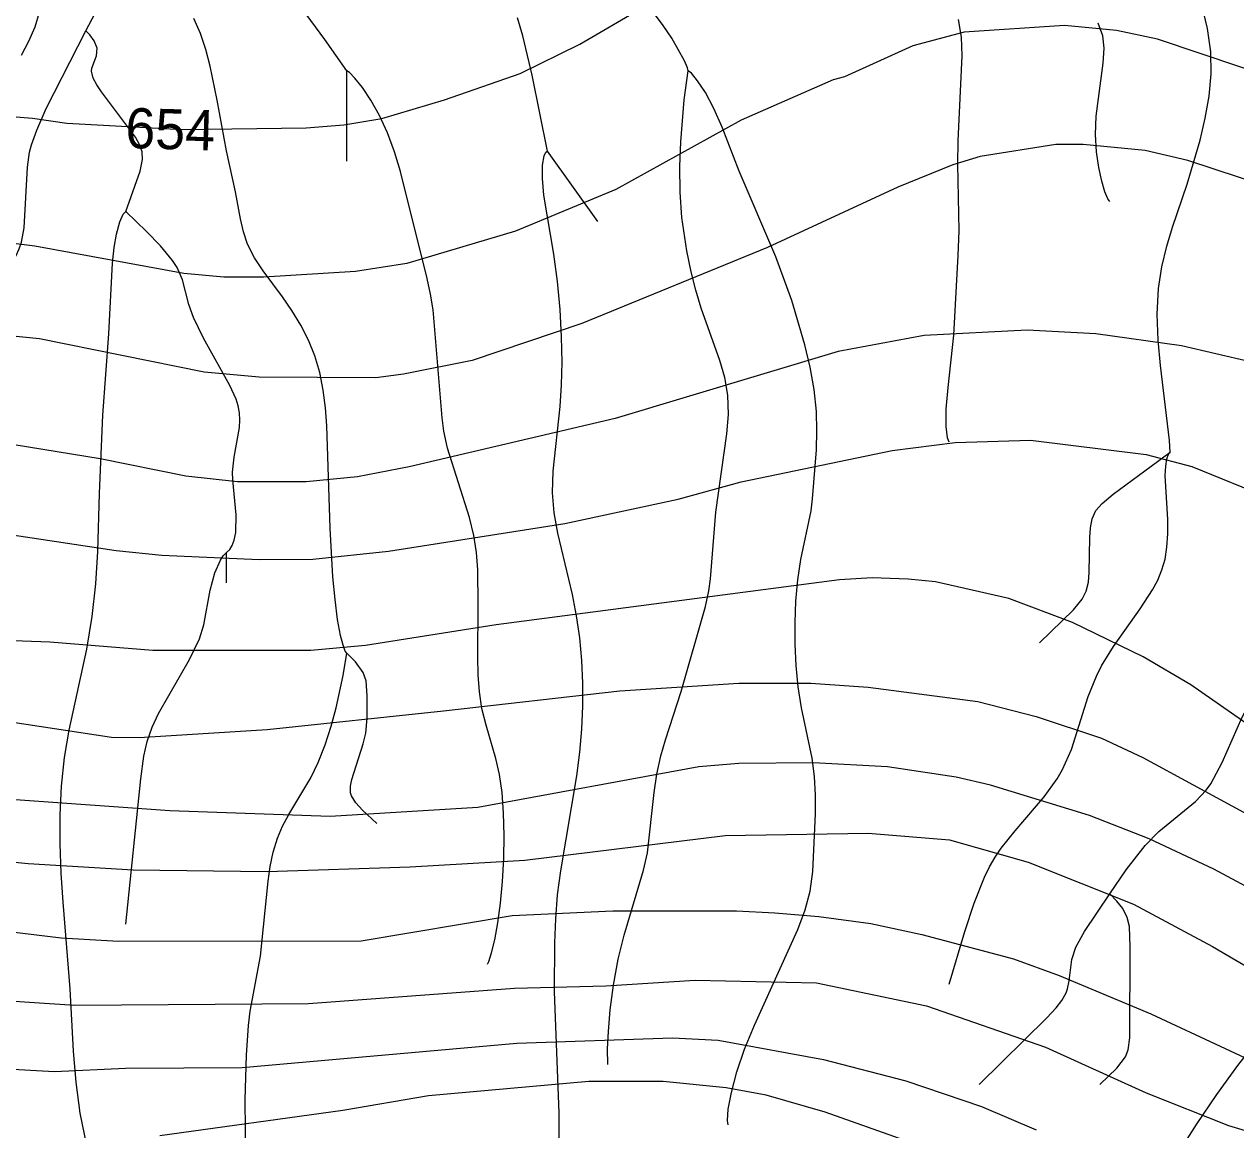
# Model space of a CAD drawing. Extents: x -709584 to -702006, y -1161789 to -1157496.
# Drawn here: x -706462.3 to -706160.6, y -1161250.8 to -1160975.4 of the extents above; entities that cross this region are included whole.
import ezdxf

# ---------------------------------------------------------------- set-up
doc = ezdxf.new("R2010")
doc.units = 0
for name, color, linetype in [('120_vrstevnice hlavní', 7, 'Continuous'), ('121_vrstevnice hlavní_popis', 7, 'Continuous'), ('122_vrstevnice základní', 7, 'Continuous'), ('411_akumulovaný odtok', 7, 'Continuous')]:
    doc.layers.add(name, color=color, linetype=linetype)

msp = doc.modelspace()

# ---------------------------------------------------------------- linework, layer by layer
at = {"layer": '120_vrstevnice hlavní'}
for points in [[(-706157, -1161059.45), (-706174.1, -1161055.46), (-706195.47, -1161052.46), (-706212.57, -1161051.61), (-706238.22, -1161052.89), (-706259.6, -1161056.88), (-706315.17, -1161073.55), (-706366.47, -1161085.66), (-706379.29, -1161088.09), (-706392.12, -1161089.37), (-706409.21, -1161089.37), (-706422.04, -1161087.94), (-706443.41, -1161083.67), (-706464.79, -1161080.11)], [(-706487.59, -1161181.85), (-706461.37, -1161184.41), (-706435.15, -1161185.98), (-706401.81, -1161186.41), (-706366.18, -1161185.27), (-706337.68, -1161183.56), (-706287.81, -1161177.43), (-706252.19, -1161176.86), (-706231.95, -1161178.57), (-706212.29, -1161184.13), (-706186.07, -1161194.53), (-706166.4, -1161205.07), (-706140.19, -1161220.46), (-706127.08, -1161226.88), (-706120.52, -1161229.3), (-706107.41, -1161232.43), (-706068.08, -1161236.42), (-706048.42, -1161240.41), (-706028.76, -1161247.11), (-706015.65, -1161253.81)]]:
    msp.add_lwpolyline(points, dxfattribs=at)
at = {"layer": '122_vrstevnice základní'}
for points in [[(-706471.63, -1160997.89), (-706460.23, -1160998.74), (-706451.68, -1161000.03), (-706422.89, -1161001.59), (-706392.12, -1161001.17), (-706382.71, -1161000.45), (-706373.31, -1160998.89), (-706357.63, -1160994.18), (-706338.82, -1160987.63), (-706324, -1160980.36), (-706308.61, -1160971.38), (-706297.78, -1160964.12), (-706272.07, -1160951.4), (-706258.49, -1160945.26), (-706243.32, -1160940.77), (-706235.09, -1160938.47), (-706224.83, -1160936.61), (-706211.15, -1160935.48), (-706198.89, -1160936.04), (-706187.64, -1160937.76), (-706174.67, -1160940.89), (-706163.27, -1160944.59), (-706145.03, -1160951.72)], [(-706148.73, -1160989.62), (-706180.08, -1160979.08), (-706190.34, -1160976.94), (-706203.31, -1160975.66), (-706228.25, -1160977.37), (-706241.07, -1160980.79), (-706258.03, -1160988.48), (-706260.88, -1160989.2), (-706283.82, -1160999.31), (-706315.03, -1161016.55), (-706339.96, -1161026.96), (-706367.04, -1161034.94), (-706379.86, -1161036.93), (-706402.66, -1161038.36), (-706412.64, -1161038.36), (-706422.61, -1161037.5), (-706459.66, -1161030.66), (-706488.16, -1161027.1)], [(-706146.6, -1161017.84), (-706172.53, -1161009.29), (-706183.22, -1161006.86), (-706198.61, -1161005.3), (-706205.45, -1161005.3), (-706224.26, -1161008.29), (-706231.1, -1161010.43), (-706244.78, -1161015.98), (-706277.27, -1161030.95), (-706323.43, -1161049.9), (-706350.79, -1161059.16), (-706367.89, -1161062.58), (-706374.73, -1161063.44), (-706403.8, -1161063.29), (-706417.48, -1161062.01), (-706458.52, -1161053.75), (-706485.88, -1161051.04)], [(-706490.72, -1161098.77), (-706439.42, -1161106.47), (-706428.02, -1161107.61), (-706403.83, -1161108.69), (-706390.41, -1161108.61), (-706371.6, -1161106.61), (-706327.71, -1161099.77), (-706299.49, -1161093.64), (-706283.82, -1161089.37), (-706246.2, -1161081.53), (-706230.53, -1161079.54), (-706211.72, -1161078.97), (-706182.93, -1161082.53), (-706171.53, -1161085.52), (-706151.58, -1161093.64)], [(-706151.58, -1161154.06), (-706171.82, -1161139.95), (-706183.65, -1161132.97), (-706201.32, -1161124.42), (-706217.13, -1161118.44), (-706235.37, -1161114.3), (-706242.21, -1161113.59), (-706251.13, -1161113.27), (-706259.31, -1161113.74), (-706344.81, -1161124.99), (-706377.3, -1161130.12), (-706390.98, -1161131.41), (-706430.3, -1161131.41), (-706455.95, -1161129.27), (-706483.31, -1161128.27)], [(-706466.21, -1161149.07), (-706440.56, -1161152.92), (-706433.72, -1161153.06), (-706401.81, -1161151.07), (-706357.92, -1161146.37), (-706314.03, -1161141.38), (-706284.39, -1161139.53), (-706266.44, -1161139.53), (-706252.19, -1161140.52), (-706224.83, -1161144.09), (-706210.3, -1161147.79), (-706194.05, -1161153.21), (-706183.79, -1161158.05), (-706146.17, -1161178.43), (-706120.52, -1161188.26), (-706110.26, -1161191.4), (-706004.25, -1161216.05), (-705985.44, -1161222.17), (-705973.47, -1161228.02), (-705962.5, -1161236), (-705953.09, -1161244.4), (-705932.57, -1161267.63)], [(-705978.03, -1161252.95), (-705985.86, -1161247.25), (-706001.97, -1161237.99), (-706010.8, -1161234.28), (-706056.4, -1161222.74), (-706103.42, -1161213.05), (-706126.22, -1161206.21), (-706137.62, -1161201.08), (-706166.12, -1161185.84), (-706182.22, -1161178.29), (-706197.04, -1161172.44), (-706221.69, -1161164.89), (-706230.24, -1161162.9), (-706247.34, -1161160.33), (-706265.87, -1161159.33), (-706284.39, -1161159.48), (-706294.36, -1161160.33), (-706349.33, -1161170.45), (-706386.13, -1161172.73), (-706426.03, -1161171.3), (-706464.5, -1161168.6)], [(-706487.3, -1161198.8), (-706453.1, -1161202.94), (-706438.85, -1161203.79), (-706378.44, -1161203.65), (-706340.82, -1161197.38), (-706315.74, -1161196.24), (-706284.96, -1161196.24), (-706275.42, -1161196.68), (-706264.44, -1161197.67), (-706251.52, -1161199.36), (-706238.79, -1161202.08), (-706215.99, -1161208.21), (-706204.59, -1161212.34), (-706181.79, -1161221.89), (-706144.75, -1161239.13), (-706130.5, -1161244.12), (-706113.4, -1161248.11), (-706087.75, -1161252.1)], [(-706486.16, -1161217.33), (-706449.68, -1161219.75), (-706391.55, -1161219.32), (-706340.25, -1161215.48), (-706317.45, -1161214.91), (-706295.22, -1161213.48), (-706265.01, -1161214.19), (-706237.65, -1161219.89), (-706208.01, -1161230.15), (-706182.93, -1161241.55), (-706162.42, -1161249.68), (-706141.9, -1161255.8), (-706112.26, -1161263.35), (-706066.05, -1161276.75), (-706047.56, -1161283.45), (-706037.59, -1161289.57), (-706023.62, -1161299.41), (-706013.65, -1161307.53), (-706005.39, -1161315.94), (-705996.41, -1161327.33), (-705980.59, -1161352.41), (-705964.06, -1161384.33)], [(-706481.6, -1161234.71), (-706454.81, -1161236.28), (-706437.14, -1161235.43), (-706408.08, -1161235.28), (-706339.68, -1161229.16), (-706300.92, -1161227.87), (-706289.52, -1161228.44), (-706263.3, -1161233.29), (-706242.78, -1161238.56), (-706223.97, -1161244.97), (-706210.29, -1161250.81)], [(-706232.66, -1161257.08), (-706262.87, -1161246.4), (-706277.55, -1161242.12), (-706287.53, -1161240.27), (-706303.2, -1161238.7), (-706321.72, -1161238.7), (-706361.62, -1161242.27), (-706383, -1161245.97), (-706428.59, -1161252.24)]]:
    msp.add_lwpolyline(points, dxfattribs=at)
at = {"layer": '411_akumulovaný odtok'}
for p, q in [((-706381.99, -1161009.5), (-706381.99, -1160987)), ((-706319.49, -1161024.5), (-706331.99, -1161007)), ((-706411.99, -1161114.5), (-706411.99, -1161107))]:
    msp.add_line(p, q, dxfattribs=at)
for points in [[(-706381.99, -1160987), (-706387.43, -1160979.19), (-706393.27, -1160971.26), (-706393.74, -1160970.29), (-706394.01, -1160969.11), (-706394.23, -1160964.01), (-706394.54, -1160962.84), (-706395.09, -1160961.85), (-706395.85, -1160961.01), (-706396.78, -1160960.33), (-706397.86, -1160959.87), (-706399.12, -1160959.62), (-706404.77, -1160959.46), (-706406.17, -1160959.17), (-706407.7, -1160958.51), (-706409.17, -1160957.56), (-706411.98, -1160955.07), (-706414.69, -1160952.11), (-706418.65, -1160947.26), (-706441.99, -1160917)], [(-706462.98, -1160983.06), (-706461.14, -1160979.61), (-706459.62, -1160976.04), (-706458.52, -1160972.41), (-706457.75, -1160968.68), (-706457.24, -1160964.86), (-706456.78, -1160957.1), (-706456.92, -1160949.3), (-706457.7, -1160941.61), (-706458.42, -1160937.82), (-706459.39, -1160934.11), (-706462.93, -1160921.89)], [(-706446.99, -1160977), (-706444.68, -1160972.63), (-706443.6, -1160970.21), (-706442.86, -1160967.92), (-706442.71, -1160965.94), (-706442.97, -1160963.91), (-706443.69, -1160960.83), (-706449.69, -1160940.23), (-706450.92, -1160935.11), (-706450.83, -1160932.79), (-706450.5, -1160931.6), (-706450, -1160930.55), (-706448.71, -1160928.73), (-706446.99, -1160927)], [(-706296.99, -1160987), (-706297.12, -1160986.27), (-706297.87, -1160984.53), (-706301.05, -1160978.86), (-706303.2, -1160975.69), (-706310.92, -1160965.2)], [(-706176.99, -1161082), (-706177.16, -1161079.09), (-706179.38, -1161060.42), (-706179.94, -1161054.11), (-706180.17, -1161047.63), (-706179.85, -1161041.21), (-706179.03, -1161035.8), (-706177.8, -1161030.69), (-706176.36, -1161025.96), (-706172.72, -1161015.21), (-706169.52, -1161004.29), (-706168.24, -1160998.78), (-706167.28, -1160993.27), (-706166.76, -1160987.76), (-706166.82, -1160982.27), (-706167.64, -1160976.41), (-706169.09, -1160970.57)], [(-706381.99, -1161132), (-706382.38, -1161131.53), (-706382.93, -1161130.04), (-706383.56, -1161127.66), (-706384.3, -1161123.62), (-706384.93, -1161118.65), (-706385.45, -1161113.01), (-706386.13, -1161100.86), (-706386.93, -1161075.44), (-706387.31, -1161070.92), (-706387.89, -1161066.49), (-706388.74, -1161062.15), (-706389.95, -1161057.96), (-706391.54, -1161054.05), (-706393.47, -1161050.31), (-706395.64, -1161046.72), (-706397.99, -1161043.28), (-706402.83, -1161036.78), (-706404.98, -1161033.54), (-706406.71, -1161030.18), (-706407.75, -1161027.07), (-706408.48, -1161023.83), (-706409.71, -1161017.12), (-706411.96, -1161006.9), (-706414.29, -1160994.28), (-706416.04, -1160985.83), (-706417.12, -1160981.7), (-706418.43, -1160977.71), (-706420.08, -1160973.91)], [(-706331.99, -1161007), (-706335.81, -1160988.1), (-706338.18, -1160978.3), (-706339.5, -1160973.8)], [(-706231.99, -1161079.5), (-706232.44, -1161078.43), (-706232.72, -1161075.57), (-706232.7, -1161071.25), (-706232.26, -1161065.86), (-706230.82, -1161052.83), (-706229.72, -1161032.97), (-706229.53, -1161026.83), (-706229.84, -1161010.26), (-706229.77, -1161004.41), (-706228.73, -1160983.22), (-706228.9, -1160978.61), (-706229.68, -1160974.19)], [(-706191.99, -1161019.5), (-706192.5, -1161018.87), (-706193.2, -1161017.13), (-706193.99, -1161014.47), (-706194.74, -1161011.07), (-706195.32, -1161007.13), (-706195.58, -1161002.82), (-706195.4, -1160998.25), (-706193.64, -1160985.08), (-706193.41, -1160981.37), (-706193.74, -1160978.23), (-706194.9, -1160975.08)], [(-706476.99, -1161069.5), (-706477.16, -1161060.46), (-706477, -1161055.57), (-706476.48, -1161051.1), (-706476.03, -1161049.28), (-706475.4, -1161047.66), (-706473.54, -1161044.58), (-706466.38, -1161035.98), (-706464.35, -1161032.97), (-706463.57, -1161031.36), (-706463.01, -1161029.68), (-706462.34, -1161026.11), (-706461.54, -1161010.99), (-706460.98, -1161007.27), (-706460.5, -1161005.41), (-706459.22, -1161001.76), (-706456.84, -1160996.39), (-706446.99, -1160977)], [(-706436.99, -1161022), (-706433.46, -1161011.99), (-706432.87, -1161009.04), (-706432.93, -1161007.15), (-706433.58, -1161005.31), (-706434.62, -1161003.52), (-706443.11, -1160992.2), (-706444.27, -1160990.48), (-706445.18, -1160988.77), (-706445.59, -1160987.1), (-706445.5, -1160986.34), (-706444.29, -1160983.22), (-706444.17, -1160981.35), (-706444.87, -1160979.52), (-706445.95, -1160978.02), (-706446.99, -1160977)], [(-706346.99, -1161209.5), (-706346.59, -1161208.8), (-706345.92, -1161206.7), (-706345.11, -1161203.43), (-706344.36, -1161199.24), (-706343.71, -1161194.32), (-706343.23, -1161188.89), (-706342.93, -1161183.19), (-706342.83, -1161177.45), (-706342.96, -1161171.89), (-706343.33, -1161166.76), (-706343.97, -1161162.28), (-706344.86, -1161158.24), (-706347.29, -1161149.96), (-706348.33, -1161145.78), (-706348.96, -1161141.65), (-706349.29, -1161137.42), (-706349.4, -1161133.11), (-706349.25, -1161120), (-706349.38, -1161111.27), (-706349.71, -1161106.96), (-706350.34, -1161102.73), (-706351.4, -1161098.28), (-706356.92, -1161081.01), (-706357.86, -1161076.72), (-706358.28, -1161073.42), (-706360.52, -1161046.55), (-706361.11, -1161042.63), (-706361.96, -1161038.67), (-706368.6, -1161012.08), (-706370.12, -1161007.13), (-706371.86, -1161002.4), (-706373.82, -1160998.08), (-706375.99, -1160994.28), (-706378.12, -1160991.17), (-706379.97, -1160988.85), (-706381.33, -1160987.43), (-706381.99, -1160987)], [(-706316.99, -1161234.5), (-706317.07, -1161230.59), (-706316.85, -1161226.28), (-706316.39, -1161220.89), (-706315.61, -1161214.77), (-706314.42, -1161208.28), (-706312.92, -1161202.26), (-706308.08, -1161186.07), (-706307.11, -1161181.77), (-706305.48, -1161166.74), (-706304.76, -1161162.19), (-706303.78, -1161157.65), (-706302.64, -1161153.61), (-706298.72, -1161141.61), (-706292.66, -1161120.44), (-706291.8, -1161116.5), (-706291.42, -1161113.52), (-706290.07, -1161096.89), (-706287.32, -1161077.41), (-706286.96, -1161072.56), (-706287.12, -1161067.78), (-706287.89, -1161063.41), (-706289.12, -1161059.1), (-706293.77, -1161046.11), (-706295.09, -1161041.65), (-706296.24, -1161037.04), (-706297.31, -1161031.79), (-706298.58, -1161023.49), (-706299.01, -1161017.18), (-706299.07, -1161010.82), (-706298.85, -1161004.68), (-706297.98, -1160994.19), (-706296.99, -1160987)], [(-706286.99, -1161249.5), (-706287.23, -1161248.42), (-706286.99, -1161245.63), (-706286.23, -1161241.48), (-706284.86, -1161236.29), (-706282.92, -1161230.68), (-706280.48, -1161224.67), (-706269.66, -1161200.89), (-706267.84, -1161196.01), (-706266.62, -1161191.36), (-706265.96, -1161186.43), (-706265.3, -1161172.09), (-706265.32, -1161167.41), (-706265.56, -1161162.76), (-706266.1, -1161158.18), (-706268.78, -1161145.65), (-706269.6, -1161140.44), (-706270.12, -1161135.13), (-706270.37, -1161129.76), (-706270.38, -1161124.39), (-706270.15, -1161119.06), (-706269.66, -1161113.81), (-706268.89, -1161108.69), (-706266.39, -1161096.6), (-706266.02, -1161093.6), (-706265.06, -1161081.35), (-706264.91, -1161076.63), (-706265.03, -1161071.85), (-706265.62, -1161066.32), (-706266.62, -1161060.77), (-706267.93, -1161055.22), (-706271.2, -1161044.17), (-706275.12, -1161033.28), (-706284.31, -1161012.01), (-706288.49, -1161001.04), (-706290.56, -1160996.33), (-706292.7, -1160992.41), (-706294.68, -1160989.45), (-706296.19, -1160987.6), (-706296.99, -1160987)], [(-706329.03, -1161260.65), (-706329.15, -1161246.59), (-706330.24, -1161216.3), (-706330.23, -1161204.21), (-706329.98, -1161198.2), (-706329.49, -1161192.21), (-706328.73, -1161186.26), (-706324.71, -1161162.6), (-706323.95, -1161156.68), (-706323.47, -1161150.97), (-706323.24, -1161145.25), (-706323.24, -1161139.55), (-706323.48, -1161133.87), (-706323.97, -1161128.25), (-706324.76, -1161122.7), (-706325.81, -1161117.46), (-706329.45, -1161102.12), (-706330.33, -1161097.09), (-706330.78, -1161092.09), (-706330.62, -1161086.72), (-706328.85, -1161070.59), (-706328.52, -1161065.22), (-706328.38, -1161059.58), (-706328.49, -1161053.23), (-706328.87, -1161046.43), (-706329.53, -1161039.48), (-706330.47, -1161032.68), (-706332.93, -1161017.93), (-706333.26, -1161013.79), (-706333.23, -1161010.48), (-706332.87, -1161008.19), (-706332.47, -1161007.28), (-706331.99, -1161007)], [(-706446.75, -1161254.68), (-706448.38, -1161246.6), (-706449.38, -1161238.9), (-706450.03, -1161231.16), (-706450.9, -1161215.65), (-706452.66, -1161194.05), (-706453.1, -1161186.82), (-706453.35, -1161179.57), (-706453.35, -1161172.33), (-706453.02, -1161165.14), (-706452.28, -1161158.01), (-706451.11, -1161151.22), (-706446.71, -1161131.03), (-706445.4, -1161122.91), (-706444.51, -1161114.77), (-706443.95, -1161106.72), (-706443.58, -1161092.27), (-706442.73, -1161072.72), (-706441.24, -1161052.46), (-706440.37, -1161034.88), (-706439.92, -1161030.98), (-706439.33, -1161027.68), (-706438.5, -1161024.62), (-706437.68, -1161022.68), (-706436.99, -1161022)], [(-706411.99, -1161107), (-706411.15, -1161106.2), (-706410.57, -1161105.2), (-706410.05, -1161103.85), (-706409.66, -1161101.99), (-706409.54, -1161097.55), (-706410.39, -1161088.85), (-706410.43, -1161086.97), (-706410.01, -1161083.23), (-706408.71, -1161075.81), (-706408.6, -1161073.98), (-706408.69, -1161072.19), (-706409.03, -1161070.45), (-706409.58, -1161068.73), (-706411.08, -1161065.34), (-706417.68, -1161053.6), (-706420.19, -1161048.46), (-706421.32, -1161045.17), (-706422.9, -1161039.05), (-706424.25, -1161035.98), (-706425.38, -1161034.26), (-706428.42, -1161030.56), (-706431.85, -1161026.97), (-706436.99, -1161022)], [(-706231.99, -1161214.5), (-706228.1, -1161201.38), (-706225.74, -1161194.3), (-706223.21, -1161187.85), (-706221.93, -1161185.23), (-706220.56, -1161182.85), (-706219.01, -1161180.58), (-706215.56, -1161176.25), (-706208.36, -1161167.8), (-706205.13, -1161163.38), (-706203.75, -1161161.05), (-706201.57, -1161156.06), (-706197.38, -1161142.87), (-706195.34, -1161137.74), (-706194.05, -1161135.21), (-706191.05, -1161130.36), (-706184.44, -1161120.97), (-706181.38, -1161116.24), (-706180.07, -1161113.82), (-706179, -1161111.32), (-706178.23, -1161108.66), (-706177.75, -1161105.66), (-706177.53, -1161102.29), (-706177.54, -1161098.75), (-706178.23, -1161087.81), (-706178.08, -1161085.47), (-706177.75, -1161083.64), (-706177.37, -1161082.44), (-706176.99, -1161082)], [(-706209.49, -1161129.5), (-706201.04, -1161121.26), (-706198.89, -1161118.57), (-706197.87, -1161116.63), (-706197.31, -1161114.36), (-706197.09, -1161111.95), (-706197, -1161103.24), (-706196.84, -1161100.82), (-706196.4, -1161098.54), (-706195.43, -1161096.53), (-706193.93, -1161094.78), (-706191.18, -1161092.41), (-706176.99, -1161082)], [(-706436.99, -1161199.5), (-706433.31, -1161163.36), (-706432.5, -1161157.73), (-706431.71, -1161154.06), (-706430.5, -1161150.5), (-706428.86, -1161147.04), (-706421.15, -1161133.62), (-706418.65, -1161128.48), (-706417.57, -1161124.96), (-706416, -1161116.38), (-706414.88, -1161112.04), (-706413.48, -1161108.84), (-706412.82, -1161107.81), (-706411.99, -1161107)], [(-706191.99, -1161192), (-706187.95, -1161186.02), (-706183.17, -1161179.91), (-706179.81, -1161176.46), (-706170.63, -1161168.97), (-706168.01, -1161166.17), (-706166.86, -1161164.56), (-706164, -1161159.23), (-706159.03, -1161147.94), (-706156.11, -1161142.57), (-706153.63, -1161139.22), (-706145.57, -1161129.73), (-706143.51, -1161126.35), (-706142.31, -1161122.75), (-706140.8, -1161116.05), (-706139.67, -1161111.83), (-706138.37, -1161108.75), (-706137.77, -1161107.76), (-706136.99, -1161107)], [(-706407.16, -1161258.21), (-706407.29, -1161243.28), (-706406.99, -1161232.13), (-706406.48, -1161224.81), (-706406.07, -1161221.22), (-706403.51, -1161207.54), (-706401.6, -1161188.87), (-706401.06, -1161185.19), (-706400.32, -1161181.61), (-706399.27, -1161178.15), (-706397.97, -1161175.14), (-706396.41, -1161172.23), (-706390.98, -1161163.12), (-706389.14, -1161159.31), (-706387.39, -1161154.83), (-706385.9, -1161150.19), (-706384.66, -1161145.62), (-706382.88, -1161137.62), (-706381.99, -1161132)], [(-706374.49, -1161174.5), (-706378.07, -1161171.12), (-706379.72, -1161169.29), (-706380.81, -1161167.58), (-706381.05, -1161166.79), (-706381.08, -1161165.18), (-706380.75, -1161163.48), (-706377.94, -1161154.66), (-706377.29, -1161151.96), (-706376.95, -1161148.25), (-706376.91, -1161142.63), (-706377.2, -1161138.93), (-706377.92, -1161136.89), (-706379.79, -1161134.21), (-706381.99, -1161132)], [(-706175.23, -1161257), (-706170.44, -1161249.43), (-706165.38, -1161241.98), (-706160.12, -1161234.76), (-706154.7, -1161227.89), (-706149.12, -1161221.18), (-706145.27, -1161216.85), (-706141.29, -1161212.72), (-706132.92, -1161204.8), (-706131.12, -1161202.74), (-706129.59, -1161200.53), (-706128.48, -1161198.26), (-706127.55, -1161195.63), (-706124.72, -1161185.97), (-706123.6, -1161182.7), (-706122.33, -1161179.68), (-706120.95, -1161177.07), (-706119.58, -1161174.91), (-706118.37, -1161173.29), (-706117.47, -1161172.29), (-706116.99, -1161172)], [(-706224.49, -1161239.5), (-706207.71, -1161222.89), (-706205.34, -1161220.34), (-706203.95, -1161218.56), (-706202.88, -1161216.65), (-706202.54, -1161215.67), (-706202.13, -1161213.62), (-706201.45, -1161208.3), (-706200.44, -1161205.23), (-706198.28, -1161201.34), (-706191.99, -1161192)], [(-706194.49, -1161239.5), (-706190.26, -1161235.38), (-706188.09, -1161232.58), (-706187.39, -1161230.81), (-706187, -1161227.88), (-706186.94, -1161205.22), (-706187.11, -1161200.13), (-706187.64, -1161197.87), (-706188.77, -1161195.64), (-706190.21, -1161193.77), (-706191.99, -1161192)]]:
    msp.add_lwpolyline(points, dxfattribs=at)

# ---------------------------------------------------------------- texts
at = {"layer": '121_vrstevnice hlavní_popis'}
msp.add_text('654', height=10, rotation=358.3724, dxfattribs=at).set_placement((-706437.24, -1161006.19))

doc.saveas('drawing.dxf')
